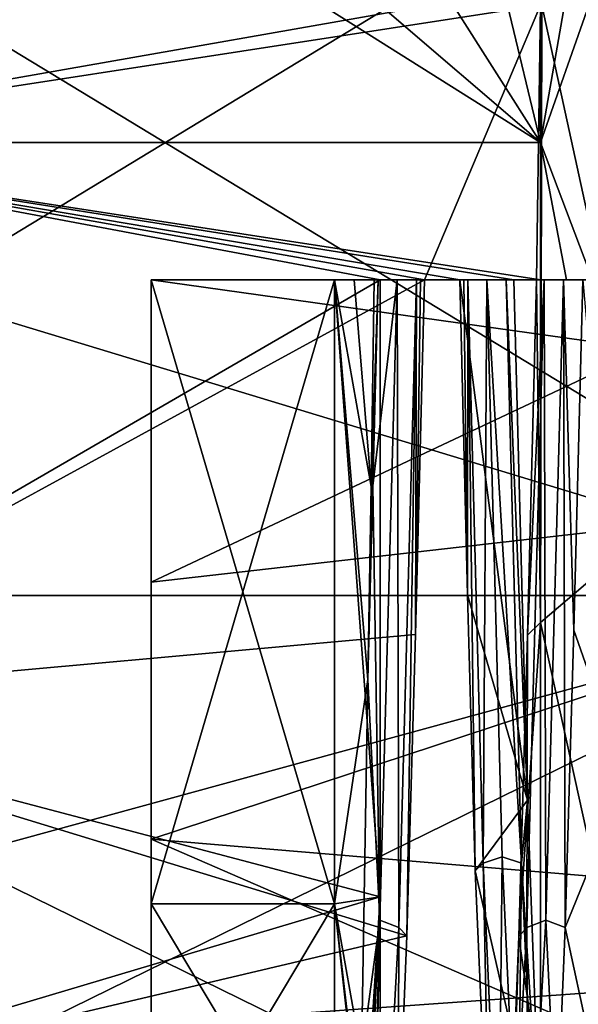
# Model space of a CAD drawing. Header units: millimetres. Extents: x -52 to 107, y -6 to 112.
# Tile 282 of 354: x 86 to 92, y 7 to 18. Entities that reach past the tile are written whole.
import ezdxf

# ---------------------------------------------------------------- set-up
doc = ezdxf.new("R2010")
doc.units = ezdxf.units.MM
doc.header["$LTSCALE"] = 65.185185
for name, color, linetype in [('3540', 7, 'CONTINUOUS'), ('3541', 7, 'CONTINUOUS'), ('3543', 7, 'CONTINUOUS'), ('3544', 7, 'CONTINUOUS'), ('3546', 7, 'CONTINUOUS'), ('3547', 7, 'CONTINUOUS'), ('3559', 7, 'CONTINUOUS'), ('3560', 7, 'CONTINUOUS'), ('3567', 7, 'CONTINUOUS'), ('3649', 7, 'CONTINUOUS'), ('3656', 7, 'CONTINUOUS'), ('3665', 7, 'CONTINUOUS'), ('3861', 7, 'CONTINUOUS'), ('3865', 7, 'CONTINUOUS'), ('3866', 7, 'CONTINUOUS'), ('3903', 7, 'CONTINUOUS'), ('3904', 7, 'CONTINUOUS'), ('3907', 7, 'CONTINUOUS'), ('3909', 7, 'CONTINUOUS'), ('3912', 7, 'CONTINUOUS'), ('3921', 7, 'CONTINUOUS'), ('3922', 7, 'CONTINUOUS'), ('3931', 7, 'CONTINUOUS'), ('3941', 7, 'CONTINUOUS'), ('3942', 7, 'CONTINUOUS'), ('65', 7, 'CONTINUOUS')]:
    doc.layers.add(name, color=color, linetype=linetype)

msp = doc.modelspace()

# ---------------------------------------------------------------- linework, layer by layer
at = {"layer": '3540', "color": 7, "linetype": 'CONTINUOUS', "true_color": 0x3e84f2}
for points in [[(93, 12.08, -12.839), (93, 20.423, -12.839), (91.765, 17.751, -12.173), (93, 12.08, -12.839)], [(91.75, 11.014, -11.074), (93, 12.08, -12.839), (91.765, 17.751, -12.173), (91.75, 11.014, -11.074)], [(91.75, 17.751, -12.158), (91.75, 11.014, -11.074), (91.757, 17.751, -12.165), (91.75, 17.751, -12.158)], [(91.757, 17.751, -12.165), (91.75, 11.014, -11.074), (91.765, 17.751, -12.173), (91.757, 17.751, -12.165)], [(93, 5.329, -7.935), (93, 12.08, -12.839), (91.75, 11.014, -11.074), (93, 5.329, -7.935)], [(91.75, 5.902, -6.554), (93, 5.329, -7.935), (91.75, 11.014, -11.074), (91.75, 5.902, -6.554)]]:
    msp.add_3dface(points, dxfattribs=at)
at = {"layer": '3541', "color": 7, "linetype": 'CONTINUOUS', "true_color": 0x3e84f2}
for points in [[(82.012, 22.376, -10.609), (82.012, 16.251, -12.25), (90, 19.393, -11.84), (82.012, 22.376, -10.609)], [(82.012, 16.251, -12.25), (90.552, 17.751, -12.158), (90, 19.393, -11.84), (82.012, 16.251, -12.25)], [(91.75, 17.751, -12.158), (90.552, 17.751, -12.158), (82.012, 16.251, -12.25), (91.75, 17.751, -12.158)], [(91.75, 17.751, -12.158), (82.012, 16.251, -12.25), (90.481, 14.751, -12.158), (91.75, 17.751, -12.158)], [(91.704, 14.751, -12.158), (91.75, 17.751, -12.158), (90.481, 14.751, -12.158), (91.704, 14.751, -12.158)], [(91.75, 11.014, -11.074), (91.75, 17.751, -12.158), (91.704, 14.751, -12.158), (91.75, 11.014, -11.074)], [(82.012, 16.251, -12.25), (82.012, 10.126, -10.609), (90.481, 14.751, -12.158), (82.012, 16.251, -12.25)], [(90.481, 14.751, -12.158), (82.012, 10.126, -10.609), (90.386, 10.884, -11.011), (90.481, 14.751, -12.158)], [(91.75, 11.014, -11.074), (91.704, 14.751, -12.158), (91.608, 10.876, -11.008), (91.75, 11.014, -11.074)], [(91.75, 5.902, -6.554), (91.75, 11.014, -11.074), (91.512, 7.588, -8.661), (91.75, 5.902, -6.554)], [(91.512, 7.588, -8.661), (91.75, 11.014, -11.074), (91.608, 10.876, -11.008), (91.512, 7.588, -8.661)], [(90.386, 10.884, -11.011), (82.012, 10.126, -10.609), (90.29, 7.595, -8.668), (90.386, 10.884, -11.011)], [(82.012, 10.126, -10.609), (82.012, 5.642, -6.125), (90.29, 7.595, -8.668), (82.012, 10.126, -10.609)], [(90.29, 7.595, -8.668), (82.012, 5.642, -6.125), (90.195, 5.245, -5.378), (90.29, 7.595, -8.668)], [(91.417, 5.243, -5.374), (91.75, 5.902, -6.554), (91.512, 7.588, -8.661), (91.417, 5.243, -5.374)]]:
    msp.add_3dface(points, dxfattribs=at)
at = {"layer": '3543', "color": 7, "linetype": 'CONTINUOUS', "true_color": 0x3e84f2}
for points in [[(92.012, 17.751, 12.422), (92.277, 17.751, 12.688), (91.75, 16.251, 12.25), (92.012, 17.751, 12.422)], [(91.75, 16.251, 12.25), (92.277, 17.751, 12.688), (92.318, 14.751, 12.73), (91.75, 16.251, 12.25)], [(91.75, 17.751, 12.158), (92.012, 17.751, 12.422), (91.75, 16.251, 12.25), (91.75, 17.751, 12.158)], [(91.75, 14.751, 12.158), (91.75, 16.251, 12.25), (92.032, 14.751, 12.442), (91.75, 14.751, 12.158)], [(92.032, 14.751, 12.442), (91.75, 16.251, 12.25), (92.318, 14.751, 12.73), (92.032, 14.751, 12.442)]]:
    msp.add_3dface(points, dxfattribs=at)
at = {"layer": '3544', "color": 7, "linetype": 'CONTINUOUS', "true_color": 0x3e84f2}
for points in [[(82.012, 22.376, 10.609), (91.75, 16.251, 12.25), (82.012, 16.251, 12.25), (82.012, 22.376, 10.609)], [(91.75, 16.251, 12.25), (82.012, 22.376, 10.609), (90, 17.751, 12.158), (91.75, 16.251, 12.25)], [(91.75, 16.251, 12.25), (90, 17.751, 12.158), (90.797, 17.751, 12.158), (91.75, 16.251, 12.25)], [(91.388, 17.751, 12.158), (91.75, 16.251, 12.25), (90.797, 17.751, 12.158), (91.388, 17.751, 12.158)], [(91.75, 17.751, 12.158), (91.75, 16.251, 12.25), (91.388, 17.751, 12.158), (91.75, 17.751, 12.158)], [(91.75, 16.251, 12.25), (91.75, 14.751, 12.158), (82.012, 16.251, 12.25), (91.75, 16.251, 12.25)], [(82.012, 16.251, 12.25), (91.75, 14.751, 12.158), (91.459, 14.751, 12.158), (82.012, 16.251, 12.25)], [(82.012, 10.126, 10.609), (82.012, 16.251, 12.25), (90, 14.751, 12.158), (82.012, 10.126, 10.609)], [(82.012, 16.251, 12.25), (91.459, 14.751, 12.158), (90.868, 14.751, 12.158), (82.012, 16.251, 12.25)], [(90, 14.751, 12.158), (82.012, 16.251, 12.25), (90.868, 14.751, 12.158), (90, 14.751, 12.158)], [(90, 8.018, 9.071), (82.012, 10.126, 10.609), (90, 14.751, 12.158), (90, 8.018, 9.071)], [(91.459, 14.751, 12.158), (91.605, 9.075, 9.928), (90.868, 14.751, 12.158), (91.459, 14.751, 12.158)], [(90.868, 14.751, 12.158), (91.605, 9.075, 9.928), (90.952, 11.316, 11.212), (90.868, 14.751, 12.158)], [(90.952, 11.316, 11.212), (91.605, 9.075, 9.928), (91.036, 8.302, 9.32), (90.952, 11.316, 11.212)], [(82.012, 5.642, 6.125), (82.012, 10.126, 10.609), (90, 8.018, 9.071), (82.012, 5.642, 6.125)], [(91.605, 9.075, 9.928), (91.75, 5.174, 5.231), (91.036, 8.302, 9.32), (91.605, 9.075, 9.928)], [(91.036, 8.302, 9.32), (91.75, 5.174, 5.231), (91.204, 4.486, 3.412), (91.036, 8.302, 9.32)], [(90, 4.295, 2.667), (82.012, 5.642, 6.125), (90, 8.018, 9.071), (90, 4.295, 2.667)]]:
    msp.add_3dface(points, dxfattribs=at)
at = {"layer": '3546', "color": 7, "linetype": 'CONTINUOUS', "true_color": 0x3e84f2}
for points in [[(79.5, 16.251, -16), (79.5, 21.196, -15.217), (95.8, 11.307, -15.217), (79.5, 16.251, -16)], [(95.8, 11.307, -15.217), (79.5, 21.196, -15.217), (95.8, 21.196, -15.217), (95.8, 11.307, -15.217)], [(79.5, 11.307, -15.217), (79.5, 16.251, -16), (95.8, 11.307, -15.217), (79.5, 11.307, -15.217)], [(79.5, 6.847, -12.944), (79.5, 11.307, -15.217), (95.8, 3.307, -9.405), (79.5, 6.847, -12.944)], [(95.8, 3.307, -9.405), (79.5, 11.307, -15.217), (95.8, 11.307, -15.217), (95.8, 3.307, -9.405)]]:
    msp.add_3dface(points, dxfattribs=at)
at = {"layer": '3547', "color": 7, "linetype": 'CONTINUOUS', "true_color": 0x3e84f2}
for points in [[(79.5, 16.251, 16), (79.5, 11.307, 15.217), (95.8, 21.196, 15.217), (79.5, 16.251, 16)], [(95.8, 21.196, 15.217), (79.5, 11.307, 15.217), (95.8, 11.307, 15.217), (95.8, 21.196, 15.217)], [(79.5, 21.196, 15.217), (79.5, 16.251, 16), (95.8, 21.196, 15.217), (79.5, 21.196, 15.217)], [(79.5, 6.847, 12.944), (79.5, 3.307, 9.405), (95.8, 11.307, 15.217), (79.5, 6.847, 12.944)], [(95.8, 11.307, 15.217), (79.5, 3.307, 9.405), (95.8, 3.307, 9.405), (95.8, 11.307, 15.217)], [(79.5, 11.307, 15.217), (79.5, 6.847, 12.944), (95.8, 11.307, 15.217), (79.5, 11.307, 15.217)]]:
    msp.add_3dface(points, dxfattribs=at)
at = {"layer": '3559', "linetype": 'CONTINUOUS'}
for points in [[(94.5, 14.751, 10.645), (100.5, 12.929, 10.224), (87.5, 14.751, 10.645), (94.5, 14.751, 10.645)], [(87.5, 14.751, 10.645), (100.5, 12.929, 10.224), (87.5, 8.65, 7.601), (87.5, 14.751, 10.645)], [(100.5, 12.929, 10.224), (100.5, 7.554, 6.319), (87.5, 8.65, 7.601), (100.5, 12.929, 10.224)], [(100.5, 7.554, 6.319), (94.5, 5.606, 1.5), (87.5, 8.65, 7.601), (100.5, 7.554, 6.319)], [(87.5, 8.65, 7.601), (94.5, 5.606, 1.5), (87.5, 5.606, 1.5), (87.5, 8.65, 7.601)]]:
    msp.add_3dface(points, dxfattribs=at)
at = {"layer": '3560', "linetype": 'CONTINUOUS'}
for points in [[(87.5, 14.751, 10.645), (87.5, 8.65, 7.601), (87.5, 7.943, 8.309), (87.5, 14.751, 10.645)], [(87.5, 14.751, 11.654), (87.5, 14.751, 10.645), (87.5, 7.943, 8.309), (87.5, 14.751, 11.654)], [(87.5, 8.65, 7.601), (87.5, 5.606, 1.5), (87.5, 7.943, 8.309), (87.5, 8.65, 7.601)], [(87.5, 5.606, 1.5), (87.5, 4.597, 1.5), (87.5, 7.943, 8.309), (87.5, 5.606, 1.5)]]:
    msp.add_3dface(points, dxfattribs=at)
at = {"layer": '3567', "linetype": 'CONTINUOUS'}
for points in [[(87.5, 11.453, -9.62), (100.5, 12.929, -10.224), (94.5, 14.751, -10.645), (87.5, 11.453, -9.62)], [(87.5, 14.751, -10.645), (87.5, 11.453, -9.62), (94.5, 14.751, -10.645), (87.5, 14.751, -10.645)], [(100.5, 7.554, -6.319), (100.5, 12.929, -10.224), (87.5, 8.65, -7.601), (100.5, 7.554, -6.319)], [(87.5, 8.65, -7.601), (100.5, 12.929, -10.224), (87.5, 11.453, -9.62), (87.5, 8.65, -7.601)], [(87.5, 6.632, -4.798), (100.5, 7.554, -6.319), (87.5, 8.65, -7.601), (87.5, 6.632, -4.798)], [(94.5, 5.606, -1.5), (100.5, 7.554, -6.319), (87.5, 5.606, -1.5), (94.5, 5.606, -1.5)], [(87.5, 5.606, -1.5), (100.5, 7.554, -6.319), (87.5, 6.632, -4.798), (87.5, 5.606, -1.5)]]:
    msp.add_3dface(points, dxfattribs=at)
at = {"layer": '3649', "linetype": 'CONTINUOUS'}
for points in [[(87.5, 14.751, 10.645), (90.868, 14.751, 12.158), (90.911, 14.751, 12.09), (87.5, 14.751, 10.645)], [(90.868, 14.751, 12.158), (87.5, 14.751, 10.645), (89.5, 14.751, 11.654), (90.868, 14.751, 12.158)], [(94.5, 14.751, 10.645), (87.5, 14.751, 10.645), (94.5, 14.751, 11.654), (94.5, 14.751, 10.645)], [(87.5, 14.751, 10.645), (87.5, 14.751, 11.654), (89.5, 14.751, 11.654), (87.5, 14.751, 10.645)], [(91.164, 14.751, 11.906), (87.5, 14.751, 10.645), (90.954, 14.751, 12.022), (91.164, 14.751, 11.906)], [(87.5, 14.751, 10.645), (91.164, 14.751, 11.906), (92.545, 14.751, 12.373), (87.5, 14.751, 10.645)], [(90.954, 14.751, 12.022), (87.5, 14.751, 10.645), (90.911, 14.751, 12.09), (90.954, 14.751, 12.022)], [(94.5, 14.751, 11.654), (87.5, 14.751, 10.645), (92.978, 14.751, 11.906), (94.5, 14.751, 11.654)], [(92.978, 14.751, 11.906), (87.5, 14.751, 10.645), (92.768, 14.751, 12.022), (92.978, 14.751, 11.906)], [(92.768, 14.751, 12.022), (87.5, 14.751, 10.645), (92.545, 14.751, 12.373), (92.768, 14.751, 12.022)], [(90, 14.751, 12.158), (90.868, 14.751, 12.158), (89.5, 14.751, 11.654), (90, 14.751, 12.158)], [(91.374, 14.751, 12.022), (91.75, 14.751, 12.158), (91.164, 14.751, 11.906), (91.374, 14.751, 12.022)], [(91.164, 14.751, 11.906), (91.75, 14.751, 12.158), (92.545, 14.751, 12.373), (91.164, 14.751, 11.906)], [(91.459, 14.751, 12.158), (91.75, 14.751, 12.158), (91.374, 14.751, 12.022), (91.459, 14.751, 12.158)], [(91.75, 14.751, 12.158), (92.032, 14.751, 12.442), (92.545, 14.751, 12.373), (91.75, 14.751, 12.158)], [(92.318, 14.751, 12.73), (92.545, 14.751, 12.373), (92.032, 14.751, 12.442), (92.318, 14.751, 12.73)]]:
    msp.add_3dface(points, dxfattribs=at)
at = {"layer": '3656', "linetype": 'CONTINUOUS'}
for points in [[(87.5, 14.751, -10.645), (94.5, 14.751, -10.645), (87.5, 14.751, -11.654), (87.5, 14.751, -10.645)], [(87.5, 14.751, -11.654), (94.5, 14.751, -10.645), (89.5, 14.751, -11.654), (87.5, 14.751, -11.654)], [(89.5, 14.751, -11.654), (94.5, 14.751, -10.645), (89.715, 14.751, -11.871), (89.5, 14.751, -11.654)], [(89.715, 14.751, -11.871), (94.5, 14.751, -10.645), (90.185, 14.751, -11.906), (89.715, 14.751, -11.871)], [(89.932, 14.751, -12.09), (89.715, 14.751, -11.871), (89.975, 14.751, -12.022), (89.932, 14.751, -12.09)], [(89.975, 14.751, -12.022), (89.715, 14.751, -11.871), (90.185, 14.751, -11.906), (89.975, 14.751, -12.022)], [(90.185, 14.751, -11.906), (94.5, 14.751, -10.645), (90.395, 14.751, -12.022), (90.185, 14.751, -11.906)], [(90.395, 14.751, -12.022), (94.5, 14.751, -10.645), (90.438, 14.751, -12.09), (90.395, 14.751, -12.022)], [(94.5, 14.751, -10.645), (90.481, 14.751, -12.158), (90.438, 14.751, -12.09), (94.5, 14.751, -10.645)], [(91.704, 14.751, -12.158), (90.481, 14.751, -12.158), (91.789, 14.751, -12.022), (91.704, 14.751, -12.158)], [(90.481, 14.751, -12.158), (94.5, 14.751, -10.645), (91.999, 14.751, -11.906), (90.481, 14.751, -12.158)], [(91.789, 14.751, -12.022), (90.481, 14.751, -12.158), (91.999, 14.751, -11.906), (91.789, 14.751, -12.022)], [(91.999, 14.751, -11.906), (94.5, 14.751, -10.645), (92.209, 14.751, -12.022), (91.999, 14.751, -11.906)]]:
    msp.add_3dface(points, dxfattribs=at)
at = {"layer": '3665', "linetype": 'CONTINUOUS'}
for points in [[(89.975, 14.751, -12.022), (90.185, 14.751, -11.906), (89.92, 12.503, -11.521), (89.975, 14.751, -12.022)], [(90.185, 14.751, -11.906), (89.994, 7.766, -8.485), (89.92, 12.503, -11.521), (90.185, 14.751, -11.906)], [(89.994, 7.766, -8.485), (90.185, 14.751, -11.906), (90.204, 7.685, -8.567), (89.994, 7.766, -8.485)], [(90.185, 14.751, -11.906), (90.395, 14.751, -12.022), (90.204, 7.685, -8.567), (90.185, 14.751, -11.906)], [(89.994, 7.766, -8.485), (89.865, 10.39, -10.603), (89.92, 12.503, -11.521), (89.994, 7.766, -8.485)], [(89.796, 6.283, -6.763), (89.865, 10.39, -10.603), (89.994, 7.766, -8.485), (89.796, 6.283, -6.763)], [(89.803, 4.345, -1.5), (89.796, 6.283, -6.763), (89.994, 7.766, -8.485), (89.803, 4.345, -1.5)], [(89.9, 4.325, -1.5), (89.803, 4.345, -1.5), (89.994, 7.766, -8.485), (89.9, 4.325, -1.5)], [(90.013, 4.229, -1.5), (89.9, 4.325, -1.5), (89.994, 7.766, -8.485), (90.013, 4.229, -1.5)], [(90.013, 4.229, -1.5), (89.994, 7.766, -8.485), (90.204, 7.685, -8.567), (90.013, 4.229, -1.5)]]:
    msp.add_3dface(points, dxfattribs=at)
at = {"layer": '3861', "linetype": 'CONTINUOUS'}
for points in [[(87.5, 11.453, -9.62), (87.5, 14.751, -10.645), (87.5, 14.751, -11.654), (87.5, 11.453, -9.62)], [(87.5, 11.453, -9.62), (87.5, 14.751, -11.654), (87.5, 7.943, -8.309), (87.5, 11.453, -9.62)], [(87.5, 8.65, -7.601), (87.5, 11.453, -9.62), (87.5, 7.943, -8.309), (87.5, 8.65, -7.601)], [(87.5, 6.632, -4.798), (87.5, 8.65, -7.601), (87.5, 7.943, -8.309), (87.5, 6.632, -4.798)], [(87.5, 4.597, -1.5), (87.5, 6.632, -4.798), (87.5, 7.943, -8.309), (87.5, 4.597, -1.5)]]:
    msp.add_3dface(points, dxfattribs=at)
at = {"layer": '3865', "linetype": 'CONTINUOUS'}
for points in [[(87.5, 14.751, -11.654), (89.5, 14.751, -11.654), (89.5, 7.943, -8.309), (87.5, 14.751, -11.654)], [(87.5, 7.943, -8.309), (87.5, 14.751, -11.654), (89.5, 7.943, -8.309), (87.5, 7.943, -8.309)], [(89.5, 4.597, -1.5), (87.5, 4.597, -1.5), (87.5, 7.943, -8.309), (89.5, 4.597, -1.5)], [(89.5, 4.597, -1.5), (87.5, 7.943, -8.309), (89.5, 7.943, -8.309), (89.5, 4.597, -1.5)]]:
    msp.add_3dface(points, dxfattribs=at)
at = {"layer": '3866', "linetype": 'CONTINUOUS'}
for points in [[(87.5, 14.751, 11.654), (87.5, 7.943, 8.309), (89.5, 14.751, 11.654), (87.5, 14.751, 11.654)], [(89.5, 14.751, 11.654), (87.5, 7.943, 8.309), (89.5, 7.943, 8.309), (89.5, 14.751, 11.654)], [(87.5, 7.943, 8.309), (87.5, 4.597, 1.5), (89.5, 7.943, 8.309), (87.5, 7.943, 8.309)], [(87.5, 4.597, 1.5), (89.5, 4.597, 1.5), (89.5, 7.943, 8.309), (87.5, 4.597, 1.5)]]:
    msp.add_3dface(points, dxfattribs=at)
at = {"layer": '3903', "linetype": 'CONTINUOUS'}
for points in [[(90.868, 14.751, 12.158), (90.952, 11.316, 11.212), (90.911, 14.751, 12.09), (90.868, 14.751, 12.158)], [(90.952, 11.316, 11.212), (90.954, 14.751, 12.022), (90.911, 14.751, 12.09), (90.952, 11.316, 11.212)], [(90.952, 11.316, 11.212), (91.036, 8.302, 9.32), (90.954, 14.751, 12.022), (90.952, 11.316, 11.212)], [(90.954, 14.751, 12.022), (91.036, 8.302, 9.32), (91.122, 8.388, 9.217), (90.954, 14.751, 12.022)], [(91.036, 8.302, 9.32), (91.204, 4.486, 3.412), (91.122, 8.388, 9.217), (91.036, 8.302, 9.32)], [(91.204, 4.486, 3.412), (91.29, 4.616, 3.375), (91.122, 8.388, 9.217), (91.204, 4.486, 3.412)]]:
    msp.add_3dface(points, dxfattribs=at)
at = {"layer": '3904', "linetype": 'CONTINUOUS'}
for points in [[(89.932, 14.751, -12.09), (89.975, 14.751, -12.022), (89.899, 12.497, -11.554), (89.932, 14.751, -12.09)], [(89.975, 14.751, -12.022), (89.92, 12.503, -11.521), (89.899, 12.497, -11.554), (89.975, 14.751, -12.022)], [(89.92, 12.503, -11.521), (89.865, 10.39, -10.603), (89.899, 12.497, -11.554), (89.92, 12.503, -11.521)]]:
    msp.add_3dface(points, dxfattribs=at)
at = {"layer": '3907', "linetype": 'CONTINUOUS'}
for points in [[(91.164, 14.751, 11.906), (90.954, 14.751, 12.022), (91.122, 8.388, 9.217), (91.164, 14.751, 11.906)], [(91.164, 14.751, 11.906), (91.122, 8.388, 9.217), (91.332, 8.457, 9.124), (91.164, 14.751, 11.906)], [(91.374, 14.751, 12.022), (91.164, 14.751, 11.906), (91.542, 8.388, 9.217), (91.374, 14.751, 12.022)], [(91.164, 14.751, 11.906), (91.332, 8.457, 9.124), (91.542, 8.388, 9.217), (91.164, 14.751, 11.906)], [(91.122, 8.388, 9.217), (91.29, 4.616, 3.375), (91.332, 8.457, 9.124), (91.122, 8.388, 9.217)], [(91.29, 4.616, 3.375), (91.5, 4.726, 3.343), (91.332, 8.457, 9.124), (91.29, 4.616, 3.375)], [(91.332, 8.457, 9.124), (91.5, 4.726, 3.343), (91.542, 8.388, 9.217), (91.332, 8.457, 9.124)], [(91.5, 4.726, 3.343), (91.71, 4.616, 3.375), (91.542, 8.388, 9.217), (91.5, 4.726, 3.343)]]:
    msp.add_3dface(points, dxfattribs=at)
at = {"layer": '3909', "linetype": 'CONTINUOUS'}
for points in [[(90.395, 14.751, -12.022), (90.29, 7.595, -8.668), (90.204, 7.685, -8.567), (90.395, 14.751, -12.022)], [(90.386, 10.884, -11.011), (90.29, 7.595, -8.668), (90.395, 14.751, -12.022), (90.386, 10.884, -11.011)], [(90.481, 14.751, -12.158), (90.386, 10.884, -11.011), (90.438, 14.751, -12.09), (90.481, 14.751, -12.158)], [(90.386, 10.884, -11.011), (90.395, 14.751, -12.022), (90.438, 14.751, -12.09), (90.386, 10.884, -11.011)], [(90.195, 5.245, -5.378), (90.013, 4.229, -1.5), (90.204, 7.685, -8.567), (90.195, 5.245, -5.378)], [(90.29, 7.595, -8.668), (90.195, 5.245, -5.378), (90.204, 7.685, -8.567), (90.29, 7.595, -8.668)]]:
    msp.add_3dface(points, dxfattribs=at)
at = {"layer": '3912', "linetype": 'CONTINUOUS'}
for points in [[(91.605, 9.075, 9.928), (91.459, 14.751, 12.158), (91.374, 14.751, 12.022), (91.605, 9.075, 9.928)], [(91.605, 9.075, 9.928), (91.374, 14.751, 12.022), (91.542, 8.388, 9.217), (91.605, 9.075, 9.928)], [(91.75, 5.174, 5.231), (91.605, 9.075, 9.928), (91.542, 8.388, 9.217), (91.75, 5.174, 5.231)], [(91.71, 4.616, 3.375), (91.75, 5.174, 5.231), (91.542, 8.388, 9.217), (91.71, 4.616, 3.375)]]:
    msp.add_3dface(points, dxfattribs=at)
at = {"layer": '3921', "linetype": 'CONTINUOUS'}
for points in [[(91.608, 10.876, -11.008), (91.789, 14.751, -12.022), (91.598, 7.685, -8.567), (91.608, 10.876, -11.008)], [(91.608, 10.876, -11.008), (91.704, 14.751, -12.158), (91.789, 14.751, -12.022), (91.608, 10.876, -11.008)], [(91.512, 7.588, -8.661), (91.608, 10.876, -11.008), (91.598, 7.685, -8.567), (91.512, 7.588, -8.661)], [(91.407, 4.229, -1.5), (91.512, 7.588, -8.661), (91.598, 7.685, -8.567), (91.407, 4.229, -1.5)], [(91.417, 5.243, -5.374), (91.512, 7.588, -8.661), (91.407, 4.229, -1.5), (91.417, 5.243, -5.374)]]:
    msp.add_3dface(points, dxfattribs=at)
at = {"layer": '3922', "linetype": 'CONTINUOUS'}
for points in [[(91.598, 7.685, -8.567), (91.789, 14.751, -12.022), (91.808, 7.766, -8.485), (91.598, 7.685, -8.567)], [(91.789, 14.751, -12.022), (91.999, 14.751, -11.906), (91.808, 7.766, -8.485), (91.789, 14.751, -12.022)], [(91.808, 7.766, -8.485), (91.999, 14.751, -11.906), (92.018, 7.685, -8.567), (91.808, 7.766, -8.485)], [(91.999, 14.751, -11.906), (92.209, 14.751, -12.022), (92.114, 10.93, -10.884), (91.999, 14.751, -11.906)], [(92.018, 7.685, -8.567), (91.999, 14.751, -11.906), (92.114, 10.93, -10.884), (92.018, 7.685, -8.567)], [(91.618, 4.345, -1.5), (91.598, 7.685, -8.567), (91.808, 7.766, -8.485), (91.618, 4.345, -1.5)], [(91.618, 4.345, -1.5), (91.808, 7.766, -8.485), (91.923, 5.367, -5.322), (91.618, 4.345, -1.5)], [(91.923, 5.367, -5.322), (91.808, 7.766, -8.485), (92.018, 7.685, -8.567), (91.923, 5.367, -5.322)], [(91.618, 4.345, -1.5), (91.407, 4.229, -1.5), (91.598, 7.685, -8.567), (91.618, 4.345, -1.5)]]:
    msp.add_3dface(points, dxfattribs=at)
at = {"layer": '3931', "linetype": 'CONTINUOUS'}
for points in [[(92.114, 10.93, -10.884), (92.209, 14.751, -12.022), (92.679, 9.311, -11.052), (92.114, 10.93, -10.884)], [(92.018, 7.685, -8.567), (92.114, 10.93, -10.884), (92.679, 9.311, -11.052), (92.018, 7.685, -8.567)], [(92.55, 5.226, -6.981), (92.018, 7.685, -8.567), (92.679, 9.311, -11.052), (92.55, 5.226, -6.981)], [(92.55, 5.226, -6.981), (91.923, 5.367, -5.322), (92.018, 7.685, -8.567), (92.55, 5.226, -6.981)]]:
    msp.add_3dface(points, dxfattribs=at)
at = {"layer": '3941', "linetype": 'CONTINUOUS'}
for points in [[(89.5, 14.751, -11.654), (89.715, 14.751, -11.871), (89.899, 12.497, -11.554), (89.5, 14.751, -11.654)], [(89.5, 14.751, -11.654), (89.865, 10.39, -10.603), (89.5, 7.943, -8.309), (89.5, 14.751, -11.654)], [(89.865, 10.39, -10.603), (89.5, 14.751, -11.654), (89.899, 12.497, -11.554), (89.865, 10.39, -10.603)], [(89.715, 14.751, -11.871), (89.932, 14.751, -12.09), (89.899, 12.497, -11.554), (89.715, 14.751, -11.871)], [(89.865, 10.39, -10.603), (89.796, 6.283, -6.763), (89.5, 7.943, -8.309), (89.865, 10.39, -10.603)], [(89.796, 6.283, -6.763), (89.5, 4.597, -1.5), (89.5, 7.943, -8.309), (89.796, 6.283, -6.763)]]:
    msp.add_3dface(points, dxfattribs=at)
at = {"layer": '3942', "linetype": 'CONTINUOUS'}
for points in [[(90, 8.018, 9.071), (90, 14.751, 12.158), (89.5, 14.751, 11.654), (90, 8.018, 9.071)], [(90, 8.018, 9.071), (89.5, 14.751, 11.654), (89.5, 7.943, 8.309), (90, 8.018, 9.071)], [(90, 8.018, 9.071), (89.5, 7.943, 8.309), (89.822, 5.209, 4.879), (90, 8.018, 9.071)], [(90, 8.018, 9.071), (89.822, 5.209, 4.879), (89.832, 5.196, 4.874), (90, 8.018, 9.071)], [(90, 8.018, 9.071), (89.832, 5.196, 4.874), (89.838, 5.179, 4.851), (90, 8.018, 9.071)], [(90, 8.018, 9.071), (89.838, 5.179, 4.851), (89.844, 5.158, 4.816), (90, 8.018, 9.071)], [(90, 8.018, 9.071), (89.844, 5.158, 4.816), (89.85, 5.129, 4.766), (90, 8.018, 9.071)], [(90, 8.018, 9.071), (89.85, 5.129, 4.766), (89.857, 5.091, 4.695), (90, 8.018, 9.071)], [(89.865, 5.041, 4.594), (90, 8.018, 9.071), (89.857, 5.091, 4.695), (89.865, 5.041, 4.594)], [(90, 8.018, 9.071), (89.865, 5.041, 4.594), (89.933, 4.628, 3.649), (90, 8.018, 9.071)], [(90, 4.295, 2.667), (90, 8.018, 9.071), (89.933, 4.628, 3.649), (90, 4.295, 2.667)], [(89.5, 7.943, 8.309), (89.5, 4.597, 1.5), (89.805, 5.183, 4.775), (89.5, 7.943, 8.309)], [(89.5, 7.943, 8.309), (89.805, 5.183, 4.775), (89.81, 5.198, 4.822), (89.5, 7.943, 8.309)], [(89.5, 7.943, 8.309), (89.81, 5.198, 4.822), (89.815, 5.207, 4.856), (89.5, 7.943, 8.309)], [(89.5, 7.943, 8.309), (89.815, 5.207, 4.856), (89.822, 5.209, 4.879), (89.5, 7.943, 8.309)]]:
    msp.add_3dface(points, dxfattribs=at)
at = {"layer": '65', "color": 7, "linetype": 'CONTINUOUS', "true_color": 0xe0f2ff}
for points in [[(41.816, 16.036, 50.004), (95.592, -5.749, 50.384), (42.589, 16.251, 50), (41.816, 16.036, 50.004)], [(42.589, 16.251, 50), (95.592, -5.749, 50.384), (42.645, 16.251, 50), (42.589, 16.251, 50)], [(42.645, 16.251, 50), (95.592, -5.749, 50.384), (79.384, 1.269, 50.262), (42.645, 16.251, 50)], [(41.264, 15.454, 50.014), (95.592, -5.749, 50.384), (41.816, 16.036, 50.004), (41.264, 15.454, 50.014)], [(41.264, 15.454, 50.014), (40.168, 10.727, 50.096), (95.592, -5.749, 50.384), (41.264, 15.454, 50.014)], [(40.168, 10.727, 50.096), (37.732, 6.532, 50.17), (95.592, -5.749, 50.384), (40.168, 10.727, 50.096)]]:
    msp.add_3dface(points, dxfattribs=at)

doc.saveas('drawing.dxf')
